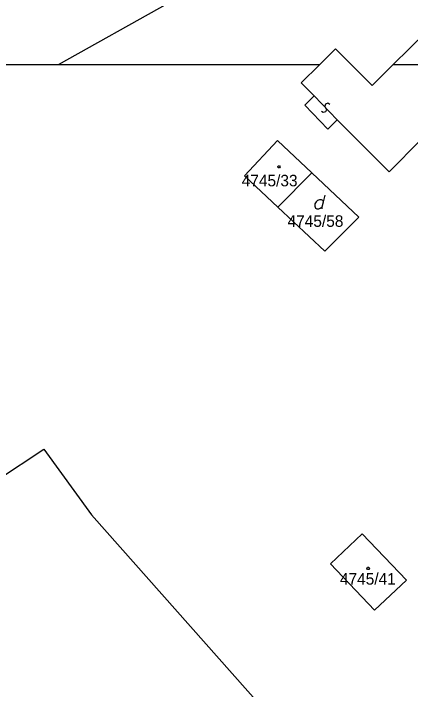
# Model space of a CAD drawing. Extents: x -266179 to -264727, y -1243225 to -1241702.
# Drawn here: x -265705.9 to -265650.9, y -1242086.5 to -1241992.9 of the extents above; entities that cross this region are included whole.
import ezdxf

# ---------------------------------------------------------------- set-up
doc = ezdxf.new("R2010")
doc.units = 0
doc.layers.add('Vrstva 1', color=7, linetype='Continuous')
doc.layers.add('Vrstva 2', color=7, linetype='Continuous')

msp = doc.modelspace()

# ---------------------------------------------------------------- linework, layer by layer
at = {"layer": 'Vrstva 1'}
for p, q in [((-265684.51, -1241991.48), (-265699.73, -1242000)), ((-265653.35, -1242000), (-265646.27, -1241992.96)), ((-265663.52, -1242000), (-265661.28, -1241997.77)), ((-265661.28, -1241997.77), (-265659.06, -1242000)), ((-265699.73, -1242000), (-265710.38, -1242000)), ((-265663.52, -1242000), (-265699.73, -1242000)), ((-265666.04, -1242002.5), (-265663.52, -1242000)), ((-265659.06, -1242000), (-265656.22, -1242002.86)), ((-265656.22, -1242002.86), (-265653.35, -1242000)), ((-265639.42, -1242000), (-265653.35, -1242000)), ((-265664.27, -1242004.28), (-265666.04, -1242002.5)), ((-265665.57, -1242005.55), (-265664.27, -1242004.28)), ((-265662.35, -1242008.89), (-265665.57, -1242005.55)), ((-265661.06, -1242007.61), (-265662.35, -1242008.89)), ((-265653.87, -1242014.82), (-265661.06, -1242007.61)), ((-265673.93, -1242015.35), (-265669.34, -1242010.47)), ((-265669.34, -1242010.47), (-265664.57, -1242014.95)), ((-265649.49, -1242010.37), (-265653.87, -1242014.82)), ((-265669.3, -1242019.69), (-265673.93, -1242015.35)), ((-265664.57, -1242014.95), (-265669.3, -1242019.69)), ((-265664.57, -1242014.95), (-265658.05, -1242021.08)), ((-265662.98, -1242018.95), (-265662.71, -1242018.05)), ((-265662.77, -1242025.81), (-265669.3, -1242019.69)), ((-265658.05, -1242021.08), (-265662.77, -1242025.81)), ((-265728.73, -1242071.12), (-265701.71, -1242053.21)), ((-265701.71, -1242053.21), (-265695.09, -1242062.32)), ((-265695.09, -1242062.32), (-265623.68, -1242142.89)), ((-265662, -1242069.11), (-265657.59, -1242064.94)), ((-265657.59, -1242064.94), (-265651.48, -1242071.4)), ((-265655.91, -1242075.54), (-265662, -1242069.11)), ((-265651.48, -1242071.4), (-265655.91, -1242075.54))]:
    msp.add_line(p, q, dxfattribs=at)
for points in [[(-265669.04, -1242013.97), (-265668.95, -1242014.12), (-265669.04, -1242014.27), (-265669.22, -1242014.27), (-265669.31, -1242014.12), (-265669.22, -1242013.97)], [(-265656.7, -1242069.6), (-265656.61, -1242069.75), (-265656.7, -1242069.9), (-265656.88, -1242069.9), (-265656.97, -1242069.75), (-265656.88, -1242069.6)]]:
    msp.add_lwpolyline(points, close=True, dxfattribs=at)
msp.add_lwpolyline([(-265663.16, -1242019.94), (-265663.16, -1242019.67), (-265662.98, -1242018.95), (-265663.07, -1242018.77), (-265663.25, -1242018.68), (-265663.52, -1242018.68), (-265663.79, -1242018.77), (-265663.97, -1242018.95), (-265664.15, -1242019.22), (-265664.15, -1242019.58), (-265664.06, -1242019.85), (-265663.88, -1242019.94), (-265663.61, -1242019.94), (-265663.43, -1242019.85), (-265663.16, -1242019.67)], dxfattribs=at)
at = {"layer": 'Vrstva 2'}
msp.add_line((-265664.27, -1242004.28), (-265661.06, -1242007.61), dxfattribs=at)
msp.add_lwpolyline([(-265662.09, -1242005.461), (-265662.384, -1242005.314), (-265662.677, -1242005.443), (-265662.76, -1242005.717), (-265662.557, -1242006.216), (-265662.704, -1242006.496), (-265663.009, -1242006.568), (-265663.24, -1242006.429)], dxfattribs=at)

# ---------------------------------------------------------------- texts
at = {"layer": 'Vrstva 1'}
for s, p in [('4745/33', (-265674.291, -1242016.82)), ('4745/58', (-265667.941, -1242022.43)), ('4745/41', (-265660.682, -1242072))]:
    msp.add_text(s, height=1.6, dxfattribs=at).set_placement(p)

doc.saveas('drawing.dxf')
